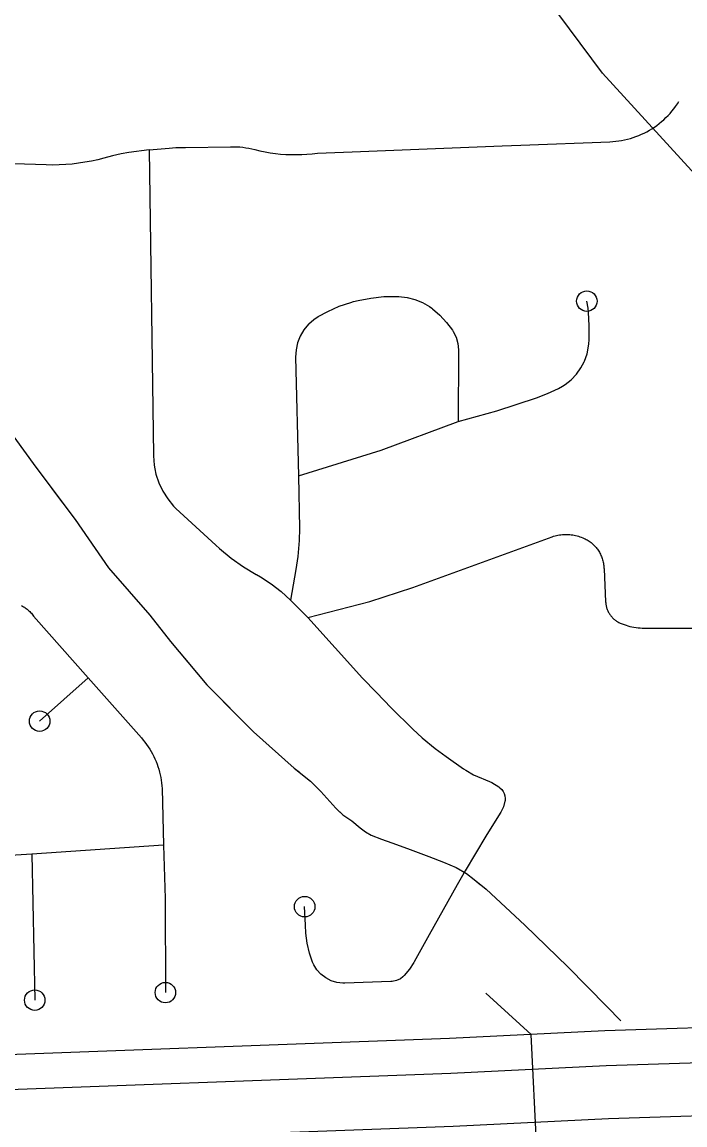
# Model space of a CAD drawing. Extents: x 309348 to 309445, y 336383 to 336484.
# Drawn here: x 309348.885 to 309349.209, y 336397.547 to 336398.086 of the extents above; entities that cross this region are included whole.
import ezdxf

# ---------------------------------------------------------------- set-up
doc = ezdxf.new("R2010")
doc.units = 0
doc.layers.add('R_Annotation', color=7, linetype='Continuous')

msp = doc.modelspace()

# ---------------------------------------------------------------- linework, layer by layer
at = {"layer": 'R_Annotation'}
for p, q in [((309349.1366, 336397.53161), (309349.13364, 336397.59156)), ((309349.13512, 336397.56158), (309349.13512, 336397.56158))]:
    msp.add_line(p, q, dxfattribs=at)
for points in [[(309349.26594, 336397.95466), (309349.16852, 336398.06115), (309349.14144, 336398.09756), (309349.13477, 336398.11885), (309349.13467, 336398.1391), (309349.13877, 336398.15737), (309349.14666, 336398.18367), (309349.14973, 336398.20169), (309349.14916, 336398.22763), (309349.14743, 336398.24066), (309349.12171, 336398.31729), (309349.11273, 336398.34954), (309349.07355, 336398.56422), (309349.0661, 336398.56397), (309348.97759, 336398.5618), (309348.95098, 336398.55947), (309348.93125, 336398.55915)], [(309349.12848, 336398.02594), (309349.17204, 336398.0276), (309349.1735, 336398.02768), (309349.17494, 336398.02781), (309349.17638, 336398.02799), (309349.17782, 336398.02823), (309349.17924, 336398.02851), (309349.18066, 336398.02884), (309349.18206, 336398.02922), (309349.18345, 336398.02965), (309349.18482, 336398.03013), (309349.18618, 336398.03066), (309349.18751, 336398.03123), (309349.18883, 336398.03185), (309349.19012, 336398.03252), (309349.19139, 336398.03323), (309349.19263, 336398.03398), (309349.19384, 336398.03478), (309349.19503, 336398.03562), (309349.19619, 336398.0365), (309349.19731, 336398.03742), (309349.19841, 336398.03838), (309349.19947, 336398.03937), (309349.20049, 336398.04041), (309349.20148, 336398.04148), (309349.20242, 336398.04258), (309349.20333, 336398.04371), (309349.2042, 336398.04488), (309349.20503, 336398.04607), (309349.20582, 336398.0473)], [(309348.94698, 336398.02361), (309348.93699, 336398.0224), (309348.93327, 336398.02172), (309348.92903, 336398.02075), (309348.92482, 336398.01965), (309348.92176, 336398.01885), (309348.91867, 336398.01815), (309348.91556, 336398.01757), (309348.91243, 336398.01708), (309348.90929, 336398.01671), (309348.90614, 336398.01644), (309348.90298, 336398.01628), (309348.89981, 336398.01623), (309348.89665, 336398.01628), (309348.85957, 336398.01755), (309348.85764, 336398.01739), (309348.85572, 336398.01715), (309348.85381, 336398.01686), (309348.85204, 336398.01656), (309348.8504, 336398.01629), (309348.8486, 336398.01591)], [(309348.94698, 336398.02361), (309348.95668, 336398.02449), (309348.96002, 336398.02473), (309348.96467, 336398.02472), (309348.98674, 336398.02518), (309348.98823, 336398.02519), (309348.98971, 336398.02514), (309348.9912, 336398.02505), (309348.99268, 336398.0249), (309348.99415, 336398.0247), (309348.99562, 336398.02446), (309348.99707, 336398.02416), (309348.99852, 336398.02381), (309349.00102, 336398.02321), (309349.00354, 336398.02269), (309349.00607, 336398.02225), (309349.00862, 336398.02189), (309349.01118, 336398.02162), (309349.01375, 336398.02143), (309349.01632, 336398.02133), (309349.01889, 336398.0213), (309349.02146, 336398.02137), (309349.02403, 336398.02151), (309349.0266, 336398.02174), (309349.02915, 336398.02206), (309349.0462, 336398.02273)], [(309348.94698, 336398.02361), (309348.94899, 336397.87443), (309348.949, 336397.87417), (309348.94936, 336397.86967), (309348.94967, 336397.86782)], [(309349.0462, 336398.02273), (309349.11943, 336398.0256), (309349.12848, 336398.02594)], [(309349.02498, 336397.93869), (309349.02733, 336397.94076), (309349.02946, 336397.94219), (309349.03421, 336397.94476), (309349.03978, 336397.94721), (309349.04554, 336397.94916), (309349.0468, 336397.94951), (309349.04903, 336397.95008), (309349.05526, 336397.95128), (309349.06157, 336397.95194), (309349.06791, 336397.95207), (309349.06844, 336397.95206), (309349.06899, 336397.95204), (309349.07293, 336397.95158), (309349.07677, 336397.95058), (309349.08044, 336397.94908), (309349.08387, 336397.94708), (309349.085, 336397.94628), (309349.08537, 336397.946), (309349.08901, 336397.94287), (309349.09227, 336397.93935), (309349.09512, 336397.93551), (309349.09548, 336397.93493), (309349.09687, 336397.9321), (309349.09775, 336397.92907), (309349.09809, 336397.92593), (309349.09807, 336397.9248), (309349.09792, 336397.89103)], [(309349.15952, 336397.92013), (309349.15967, 336397.92048), (309349.16091, 336397.92403), (309349.16163, 336397.92772), (309349.16175, 336397.92886), (309349.16188, 336397.93079), (309349.162, 336397.93761), (309349.1616, 336397.94442), (309349.16139, 336397.94635), (309349.1608, 336397.94975)], [(309349.02498, 336397.93869), (309349.02471, 336397.93842), (309349.02249, 336397.9357), (309349.02072, 336397.93267), (309349.01944, 336397.92939), (309349.01869, 336397.92596), (309349.01849, 336397.92245), (309349.01849, 336397.92234), (309349.01996, 336397.86436)], [(309349.09792, 336397.89103), (309349.1168, 336397.89609), (309349.13622, 336397.90249), (309349.14164, 336397.90455), (309349.14695, 336397.90713), (309349.14888, 336397.90823), (309349.15019, 336397.90906), (309349.15315, 336397.91137), (309349.15575, 336397.91409), (309349.15794, 336397.91714), (309349.15952, 336397.92013)], [(309349.01996, 336397.86436), (309349.06029, 336397.87697), (309349.09792, 336397.89103)], [(309348.8808, 336397.88354), (309348.89155, 336397.86862), (309348.91076, 336397.8431), (309348.92704, 336397.81943), (309348.94732, 336397.79636), (309348.95731, 336397.78345), (309348.97513, 336397.76239), (309348.99787, 336397.73933), (309349.01784, 336397.72165), (309349.02583, 336397.71519), (309349.03075, 336397.71027), (309349.03812, 336397.70212), (309349.0415, 336397.69889), (309349.04596, 336397.69582), (309349.05011, 336397.69244), (309349.05272, 336397.69059), (309349.05533, 336397.6889), (309349.0604, 336397.6869), (309349.06547, 336397.68521), (309349.07315, 336397.68244), (309349.0836, 336397.67845), (309349.09082, 336397.67568), (309349.09697, 336397.67307), (309349.10204, 336397.67015), (309349.10573, 336397.66722), (309349.11156, 336397.66246), (309349.13046, 336397.64493), (309349.15151, 336397.62464), (309349.17056, 336397.60527), (309349.1774, 336397.59813)], [(309348.94967, 336397.86782), (309348.95026, 336397.86526), (309348.95169, 336397.86098), (309348.95362, 336397.85691), (309348.95602, 336397.8531), (309348.95887, 336397.84961), (309348.95998, 336397.84845), (309348.97944, 336397.83051), (309348.98127, 336397.82886), (309348.98695, 336397.82422), (309348.99296, 336397.82), (309348.99925, 336397.81623), (309348.99941, 336397.81614), (309349.00132, 336397.81505), (309349.00655, 336397.81167), (309349.01147, 336397.80785), (309349.01595, 336397.80373)], [(309349.01996, 336397.86436), (309349.02033, 336397.83868), (309349.0202, 336397.83285), (309349.01956, 336397.82505), (309349.01865, 336397.81873), (309349.01595, 336397.80373)], [(309348.89925, 336397.8584), (309348.91076, 336397.8431), (309348.92704, 336397.81943), (309348.94732, 336397.79636), (309348.94771, 336397.79586)], [(309349.02452, 336397.79524), (309349.0548, 336397.80296), (309349.07584, 336397.80994), (309349.1439, 336397.83465), (309349.14459, 336397.83488), (309349.14528, 336397.83508), (309349.14599, 336397.83525), (309349.1467, 336397.8354), (309349.14741, 336397.83553), (309349.14813, 336397.83563), (309349.14885, 336397.83571), (309349.14957, 336397.83576), (309349.15029, 336397.83579), (309349.15102, 336397.83579), (309349.15174, 336397.83577), (309349.15246, 336397.83572), (309349.15319, 336397.83565), (309349.1539, 336397.83555), (309349.15462, 336397.83542), (309349.15533, 336397.83528), (309349.15603, 336397.8351), (309349.15673, 336397.83491), (309349.15742, 336397.83469), (309349.1581, 336397.83444), (309349.15877, 336397.83417), (309349.15944, 336397.83388), (309349.15995, 336397.83364), (309349.16046, 336397.83337), (309349.16095, 336397.83309), (309349.16144, 336397.83279), (309349.16192, 336397.83248), (309349.16238, 336397.83215), (309349.16284, 336397.8318), (309349.16328, 336397.83144), (309349.16371, 336397.83106), (309349.16412, 336397.83067), (309349.16453, 336397.83026), (309349.16491, 336397.82984), (309349.16529, 336397.82941), (309349.16565, 336397.82897), (309349.16599, 336397.82851), (309349.16632, 336397.82805), (309349.16663, 336397.82757), (309349.16693, 336397.82708), (309349.16721, 336397.82658), (309349.16747, 336397.82607), (309349.16771, 336397.82555), (309349.16794, 336397.82503), (309349.16815, 336397.8245), (309349.16834, 336397.82396), (309349.16851, 336397.82341), (309349.16866, 336397.82286), (309349.1688, 336397.82231), (309349.16891, 336397.82175), (309349.16901, 336397.82118), (309349.16909, 336397.82062), (309349.16915, 336397.82005), (309349.16919, 336397.81948), (309349.1692, 336397.81891), (309349.16999, 336397.80282), (309349.17002, 336397.80241), (309349.17006, 336397.802), (309349.17012, 336397.80159), (309349.17019, 336397.80118), (309349.17027, 336397.80078), (309349.17037, 336397.80037), (309349.17048, 336397.79998), (309349.17061, 336397.79958), (309349.17074, 336397.79919), (309349.1709, 336397.79881), (309349.17106, 336397.79843), (309349.17124, 336397.79806), (309349.17143, 336397.79769), (309349.17164, 336397.79733), (309349.17186, 336397.79698), (309349.17208, 336397.79663), (309349.17232, 336397.7963), (309349.17258, 336397.79597), (309349.17284, 336397.79565), (309349.17311, 336397.79534), (309349.1734, 336397.79504), (309349.17369, 336397.79475), (309349.174, 336397.79447), (309349.17431, 336397.7942), (309349.17464, 336397.79394), (309349.17497, 336397.7937), (309349.17531, 336397.79346), (309349.17566, 336397.79324), (309349.17601, 336397.79303), (309349.17638, 336397.79283), (309349.17675, 336397.79265), (309349.17712, 336397.79248), (309349.17805, 336397.79209), (309349.17899, 336397.79174), (309349.17995, 336397.79141), (309349.18091, 336397.79113), (309349.18188, 336397.79087), (309349.18286, 336397.79065), (309349.18385, 336397.79047), (309349.18485, 336397.79032)], [(309348.88446, 336397.80102), (309348.88495, 336397.80076), (309348.88544, 336397.80049), (309348.88592, 336397.80019), (309348.88639, 336397.79988), (309348.88685, 336397.79955), (309348.8873, 336397.79921), (309348.88773, 336397.79885), (309348.88815, 336397.79848), (309348.88856, 336397.79809), (309348.88896, 336397.79768), (309348.88934, 336397.79727), (309348.8897, 336397.79684), (309348.89005, 336397.7964), (309348.89039, 336397.79594), (309348.91712, 336397.76576)], [(309349.01595, 336397.80373), (309349.02452, 336397.79524)], [(309349.02452, 336397.79524), (309349.05123, 336397.76565), (309349.058, 336397.75855), (309349.06518, 336397.75116), (309349.07574, 336397.74071), (309349.08039, 336397.73645), (309349.08674, 336397.73125), (309349.09211, 336397.72735)], [(309349.18485, 336397.79032), (309349.18585, 336397.7902), (309349.18685, 336397.79012), (309349.18785, 336397.79007), (309349.21425, 336397.78998)], [(309348.96423, 336397.77527), (309348.97513, 336397.76239), (309348.9911, 336397.74619)], [(309348.91712, 336397.76576), (309348.8934, 336397.7446)], [(309348.91712, 336397.76576), (309348.94312, 336397.73641), (309348.944, 336397.73537), (309348.94485, 336397.73431), (309348.94567, 336397.73322), (309348.94644, 336397.7321), (309348.94718, 336397.73096), (309348.94788, 336397.72979), (309348.94854, 336397.7286), (309348.94916, 336397.72739), (309348.94974, 336397.72616), (309348.95027, 336397.72491), (309348.95077, 336397.72364), (309348.95122, 336397.72235), (309348.95162, 336397.72105), (309348.95199, 336397.71974), (309348.95231, 336397.71842), (309348.95258, 336397.71708), (309348.95281, 336397.71574), (309348.95299, 336397.71439), (309348.95313, 336397.71304), (309348.95322, 336397.71168), (309348.954, 336397.68398)], [(309348.9911, 336397.74619), (309348.99787, 336397.73933), (309349.01784, 336397.72165), (309349.02041, 336397.71958)], [(309352.68682, 336397.72903), (309352.18589, 336397.7061), (309351.1163, 336397.66393), (309350.57915, 336397.64505), (309349.68213, 336397.61161), (309349.57437, 336397.60629), (309349.16963, 336397.59333), (309349.09367, 336397.58958), (309348.83801, 336397.58017), (309348.68886, 336397.57601), (309348.50614, 336397.57397), (309348.44551, 336397.57776), (309348.40227, 336397.58375), (309348.34713, 336397.59361), (309348.25975, 336397.61311), (309348.21754, 336397.6264), (309348.19041, 336397.63641), (309348.12612, 336397.66291)], [(309349.09211, 336397.72735), (309349.1006, 336397.72131), (309349.10162, 336397.72061), (309349.10542, 336397.71841), (309349.1094, 336397.71671), (309349.11016, 336397.71643), (309349.1143, 336397.71456), (309349.11787, 336397.71242), (309349.11834, 336397.71207), (309349.1192, 336397.71124), (309349.11991, 336397.71028), (309349.12044, 336397.7092), (309349.12077, 336397.70805), (309349.1209, 336397.70686), (309349.12082, 336397.70567), (309349.1208, 336397.70557), (309349.12006, 336397.70277), (309349.1188, 336397.7001), (309349.11848, 336397.69958), (309349.11148, 336397.68847), (309349.10131, 336397.67152), (309349.0974, 336397.6647)], [(309348.11379, 336397.64959), (309348.18422, 336397.62057), (309348.21204, 336397.6103), (309348.25533, 336397.59667), (309348.34378, 336397.57694), (309348.3996, 336397.56695), (309348.44381, 336397.56083), (309348.5057, 336397.55696), (309348.68919, 336397.55901), (309348.83856, 336397.56317), (309349.0944, 336397.57259), (309349.17032, 336397.57634), (309349.57506, 336397.58929), (309349.68287, 336397.59462), (309350.57977, 336397.62805), (309351.11694, 336397.64694), (309352.18661, 336397.68911), (309352.68778, 336397.71205)], [(309349.0392, 336397.70109), (309349.0415, 336397.69889), (309349.04596, 336397.69582), (309349.05011, 336397.69244), (309349.05272, 336397.69059), (309349.05533, 336397.6889), (309349.0604, 336397.6869), (309349.06547, 336397.68521), (309349.07315, 336397.68244), (309349.0836, 336397.67845), (309349.09082, 336397.67568), (309349.09697, 336397.67307), (309349.10204, 336397.67015), (309349.10573, 336397.66722), (309349.10871, 336397.66479)], [(309352.68924, 336397.68608), (309352.18772, 336397.66312), (309351.11791, 336397.62095), (309350.58071, 336397.60206), (309349.684, 336397.56863), (309349.57612, 336397.56331), (309349.17137, 336397.55035), (309349.09552, 336397.54661), (309348.8394, 336397.53718), (309348.6897, 336397.533), (309348.50503, 336397.53094), (309348.44122, 336397.53493), (309348.39553, 336397.54126), (309348.33866, 336397.55143), (309348.24858, 336397.57152), (309348.20362, 336397.58569), (309348.17476, 336397.59634), (309348.09537, 336397.62905)], [(309348.954, 336397.68398), (309348.88965, 336397.67965)], [(309348.954, 336397.68398), (309348.95473, 336397.658), (309348.95485, 336397.61198)], [(309348.88965, 336397.67965), (309348.8196, 336397.67525)], [(309348.88965, 336397.67965), (309348.89101, 336397.6083)], [(309349.0974, 336397.6647), (309349.08378, 336397.64017), (309349.07649, 336397.62697), (309349.07632, 336397.62665), (309349.07416, 336397.62337), (309349.07159, 336397.6204), (309349.07081, 336397.61964), (309349.06971, 336397.61876), (309349.06781, 336397.61782), (309349.06574, 336397.61738), (309349.06495, 336397.61735), (309349.04251, 336397.61662), (309349.04157, 336397.61661), (309349.03865, 336397.61695), (309349.03584, 336397.6178), (309349.03322, 336397.61914), (309349.03089, 336397.62093), (309349.02892, 336397.6231)], [(309349.02892, 336397.6231), (309349.02891, 336397.62311), (309349.02735, 336397.62561), (309349.02677, 336397.6269), (309349.02528, 336397.63118), (309349.02412, 336397.63607), (309349.02349, 336397.64105), (309349.02336, 336397.64498), (309349.02291, 336397.65396)], [(309349.12823, 336397.64701), (309349.13046, 336397.64493), (309349.15151, 336397.62464), (309349.17056, 336397.60527), (309349.1774, 336397.59813)], [(309349.13364, 336397.59156), (309349.1114, 336397.6117)]]:
    msp.add_lwpolyline(points, dxfattribs=at)
for centre in [(309349.1608, 336397.94975), (309348.8934, 336397.7446), (309349.02291, 336397.65396), (309348.89101, 336397.6083), (309348.95485, 336397.61198)]:
    msp.add_circle(centre, 0.005, dxfattribs=at)

doc.saveas('drawing.dxf')
